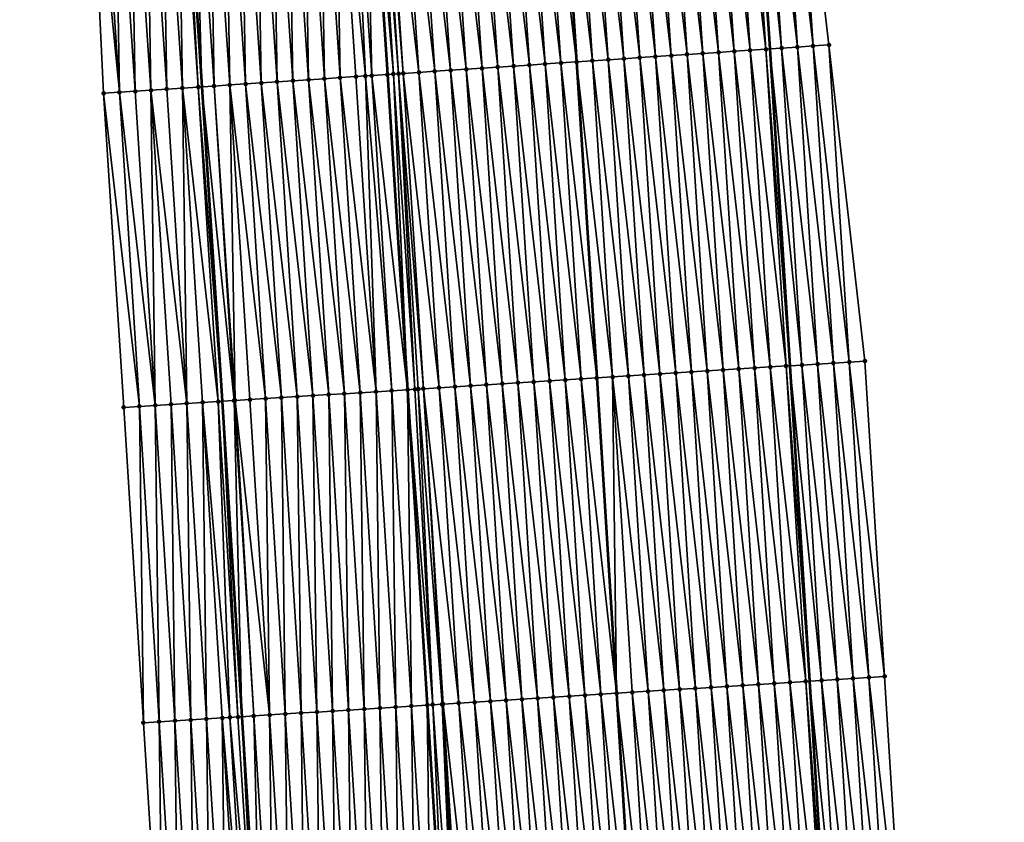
# Model space of a CAD drawing. Header units: feet. Extents: x 2010743 to 2022806, y 818705 to 837694.
# Tile 455 of 531: x 2011372 to 2011434, y 834804 to 834855. Entities that reach past the tile are written whole.
import ezdxf

# ---------------------------------------------------------------- set-up
doc = ezdxf.new("R2010")
doc.units = ezdxf.units.FT
doc.header["$MEASUREMENT"] = 0
for name, color, linetype, lineweight in [('EP_Travel Lane', 172, 'Continuous', 53), ('Road Shots', 141, 'Continuous', 100), ('STRIPING', 60, 'Continuous', 53)]:
    doc.layers.add(name, color=color, linetype=linetype, lineweight=lineweight)
doc.layers.add('I-77-MM17-21_NB-Surface-Border', color=7, linetype='Continuous')
doc.layers.add('I-77-MM17-21_NB-Surface-TIN', color=7, linetype='Continuous')

msp = doc.modelspace()

# ---------------------------------------------------------------- linework, layer by layer
at = {"layer": 'EP_Travel Lane'}
for points in [[(2011413.972, 834933.254, 310.525), (2011415.376, 834913.306, 310.196), (2011416.733, 834893.274, 309.84), (2011418.055, 834873.321, 309.459), (2011419.377, 834853.368, 309.1), (2011420.656, 834833.319, 308.758), (2011421.901, 834813.361, 308.376), (2011423.146, 834793.403, 308.033), (2011424.37, 834773.403, 307.657), (2011425.579, 834753.443, 307.312), (2011426.787, 834733.482, 306.968), (2011427.973, 834713.477, 306.613), (2011429.143, 834693.515, 306.255), (2011430.313, 834673.552, 305.89), (2011431.473, 834653.565, 305.565)], [(2011378.111, 834930.729, 310.823), (2011379.473, 834910.778, 310.478), (2011380.806, 834890.876, 310.144), (2011382.128, 834870.923, 309.784), (2011383.45, 834850.97, 309.402), (2011384.718, 834831.071, 309.036), (2011385.963, 834811.113, 308.699), (2011387.208, 834791.155, 308.328), (2011388.428, 834771.221, 307.975), (2011389.637, 834751.261, 307.616), (2011390.845, 834731.301, 307.257), (2011392.027, 834711.365, 306.903), (2011393.197, 834691.403, 306.541), (2011394.367, 834671.44, 306.18), (2011395.525, 834651.492, 305.828)]]:
    msp.add_polyline3d(points, dxfattribs=at)
at = {"layer": 'I-77-MM17-21_NB-Surface-Border', "color": 3, "linetype": 'Continuous', "lineweight": -3}
for points in [[(2011389.655, 834651.157, 305.649), (2011388.539, 834671.102, 306.005), (2011387.05, 834691.046, 306.347), (2011385.484, 834710.985, 306.705), (2011384.623, 834730.927, 307.073), (2011383.415, 834750.888, 307.417), (2011382.206, 834770.848, 307.764), (2011380.987, 834790.771, 308.127), (2011379.742, 834810.728, 308.507), (2011378.496, 834830.687, 308.847), (2011377.228, 834850.559, 309.211), (2011376.261, 834870.535, 309.597), (2011375.478, 834890.524, 309.974), (2011373.638, 834910.372, 310.299), (2011371.915, 834930.297, 310.642)], [(2011417.113, 834913.429, 310.133), (2011418.473, 834893.391, 309.778), (2011420.799, 834873.506, 309.356), (2011423.126, 834853.62, 308.964), (2011425.405, 834833.618, 308.573), (2011426.65, 834813.661, 308.196), (2011427.895, 834793.703, 307.843), (2011429.12, 834773.694, 307.478), (2011430.328, 834753.734, 307.123), (2011430.539, 834733.712, 306.821), (2011431.725, 834713.7, 306.461), (2011431.897, 834693.678, 306.145), (2011431.07, 834673.597, 305.862), (2011434.225, 834653.725, 305.453)]]:
    msp.add_polyline3d(points, dxfattribs=at)
at = {"layer": 'I-77-MM17-21_NB-Surface-TIN', "color": 128, "linetype": 'Continuous', "lineweight": -3}
for points in [[(2011414.146, 834853.017, 309.234), (2011412.817, 834872.97, 309.582), (2011411.819, 834872.903, 309.596)], [(2011415.144, 834853.084, 309.219), (2011413.815, 834873.037, 309.568), (2011412.817, 834872.97, 309.582)], [(2011414.146, 834853.017, 309.234), (2011415.144, 834853.084, 309.219), (2011412.817, 834872.97, 309.582)], [(2011416.141, 834853.151, 309.2), (2011414.813, 834873.104, 309.547), (2011413.815, 834873.037, 309.568)], [(2011415.144, 834853.084, 309.219), (2011416.141, 834853.151, 309.2), (2011413.815, 834873.037, 309.568)], [(2011417.139, 834853.218, 309.177), (2011415.81, 834873.17, 309.525), (2011414.813, 834873.104, 309.547)], [(2011416.141, 834853.151, 309.2), (2011417.139, 834853.218, 309.177), (2011414.813, 834873.104, 309.547)], [(2011418.137, 834853.285, 309.149), (2011416.808, 834873.237, 309.498), (2011415.81, 834873.17, 309.525)], [(2011417.139, 834853.218, 309.177), (2011418.137, 834853.285, 309.149), (2011415.81, 834873.17, 309.525)], [(2011419.135, 834853.352, 309.104), (2011417.806, 834873.304, 309.467), (2011416.808, 834873.237, 309.498)], [(2011418.137, 834853.285, 309.149), (2011419.135, 834853.352, 309.104), (2011416.808, 834873.237, 309.498)], [(2011417.806, 834873.304, 309.467), (2011419.377, 834853.368, 309.1), (2011418.055, 834873.321, 309.459)], [(2011419.135, 834853.352, 309.104), (2011419.377, 834853.368, 309.1), (2011417.806, 834873.304, 309.467)], [(2011420.132, 834853.418, 309.088), (2011418.804, 834873.371, 309.436), (2011418.055, 834873.321, 309.459)], [(2011420.132, 834853.418, 309.088), (2011418.055, 834873.321, 309.459), (2011419.377, 834853.368, 309.1)], [(2011421.13, 834853.485, 309.057), (2011419.801, 834873.438, 309.398), (2011418.804, 834873.371, 309.436)], [(2011420.132, 834853.418, 309.088), (2011421.13, 834853.485, 309.057), (2011418.804, 834873.371, 309.436)], [(2011422.128, 834853.553, 309.008), (2011420.799, 834873.506, 309.356), (2011419.801, 834873.438, 309.398)], [(2011421.13, 834853.485, 309.057), (2011422.128, 834853.553, 309.008), (2011419.801, 834873.438, 309.398)], [(2011422.128, 834853.553, 309.008), (2011423.126, 834853.62, 308.964), (2011420.799, 834873.506, 309.356)], [(2011405.166, 834852.417, 309.369), (2011403.837, 834872.369, 309.738), (2011402.839, 834872.303, 309.75)], [(2011406.164, 834852.483, 309.357), (2011404.835, 834872.436, 309.726), (2011403.837, 834872.369, 309.738)], [(2011405.166, 834852.417, 309.369), (2011406.164, 834852.483, 309.357), (2011403.837, 834872.369, 309.738)], [(2011404.835, 834872.436, 309.726), (2011407.159, 834852.55, 309.339), (2011405.833, 834872.503, 309.706)], [(2011406.164, 834852.483, 309.357), (2011407.159, 834852.55, 309.339), (2011404.835, 834872.436, 309.726)], [(2011405.833, 834872.503, 309.706), (2011407.159, 834852.55, 309.339), (2011405.837, 834872.503, 309.706)], [(2011408.159, 834852.617, 309.334), (2011406.831, 834872.569, 309.692), (2011405.837, 834872.503, 309.706)], [(2011407.161, 834852.55, 309.339), (2011408.159, 834852.617, 309.334), (2011405.837, 834872.503, 309.706)], [(2011407.161, 834852.55, 309.339), (2011405.837, 834872.503, 309.706), (2011407.159, 834852.55, 309.339)], [(2011409.157, 834852.684, 309.317), (2011407.828, 834872.636, 309.671), (2011406.831, 834872.569, 309.692)], [(2011408.159, 834852.617, 309.334), (2011409.157, 834852.684, 309.317), (2011406.831, 834872.569, 309.692)], [(2011410.155, 834852.75, 309.298), (2011408.826, 834872.703, 309.649), (2011407.828, 834872.636, 309.671)], [(2011409.157, 834852.684, 309.317), (2011410.155, 834852.75, 309.298), (2011407.828, 834872.636, 309.671)], [(2011411.153, 834852.817, 309.278), (2011409.824, 834872.77, 309.629), (2011408.826, 834872.703, 309.649)], [(2011410.155, 834852.75, 309.298), (2011411.153, 834852.817, 309.278), (2011408.826, 834872.703, 309.649)], [(2011412.15, 834852.884, 309.261), (2011410.822, 834872.837, 309.61), (2011409.824, 834872.77, 309.629)], [(2011411.153, 834852.817, 309.278), (2011412.15, 834852.884, 309.261), (2011409.824, 834872.77, 309.629)], [(2011413.148, 834852.951, 309.246), (2011411.819, 834872.903, 309.596), (2011410.822, 834872.837, 309.61)], [(2011412.15, 834852.884, 309.261), (2011413.148, 834852.951, 309.246), (2011410.822, 834872.837, 309.61)], [(2011413.148, 834852.951, 309.246), (2011414.146, 834853.017, 309.234), (2011411.819, 834872.903, 309.596)], [(2011393.727, 834871.693, 309.903), (2011395.188, 834851.749, 309.535), (2011393.86, 834871.702, 309.904)], [(2011395.57, 834851.775, 309.536), (2011394.357, 834871.735, 309.907), (2011393.86, 834871.702, 309.904)], [(2011395.57, 834851.775, 309.536), (2011393.86, 834871.702, 309.904), (2011395.188, 834851.749, 309.535)], [(2011395.889, 834851.796, 309.535), (2011394.612, 834871.752, 309.906), (2011394.357, 834871.735, 309.907)], [(2011395.57, 834851.775, 309.536), (2011395.889, 834851.796, 309.535), (2011394.357, 834871.735, 309.907)], [(2011396.186, 834851.816, 309.532), (2011394.857, 834871.768, 309.904), (2011394.612, 834871.752, 309.906)], [(2011395.889, 834851.796, 309.535), (2011396.186, 834851.816, 309.532), (2011394.612, 834871.752, 309.906)], [(2011397.184, 834851.883, 309.513), (2011395.855, 834871.835, 309.886), (2011394.857, 834871.768, 309.904)], [(2011396.186, 834851.816, 309.532), (2011397.184, 834851.883, 309.513), (2011394.857, 834871.768, 309.904)], [(2011398.182, 834851.95, 309.493), (2011396.853, 834871.902, 309.865), (2011395.855, 834871.835, 309.886)], [(2011397.184, 834851.883, 309.513), (2011398.182, 834851.95, 309.493), (2011395.855, 834871.835, 309.886)], [(2011399.179, 834852.016, 309.475), (2011397.851, 834871.969, 309.846), (2011396.853, 834871.902, 309.865)], [(2011398.182, 834851.95, 309.493), (2011399.179, 834852.016, 309.475), (2011396.853, 834871.902, 309.865)], [(2011400.177, 834852.083, 309.459), (2011398.848, 834872.035, 309.827), (2011397.851, 834871.969, 309.846)], [(2011399.179, 834852.016, 309.475), (2011400.177, 834852.083, 309.459), (2011397.851, 834871.969, 309.846)], [(2011401.175, 834852.15, 309.441), (2011399.846, 834872.102, 309.807), (2011398.848, 834872.035, 309.827)], [(2011400.177, 834852.083, 309.459), (2011401.175, 834852.15, 309.441), (2011398.848, 834872.035, 309.827)], [(2011402.173, 834852.217, 309.422), (2011400.844, 834872.169, 309.787), (2011399.846, 834872.102, 309.807)], [(2011401.175, 834852.15, 309.441), (2011402.173, 834852.217, 309.422), (2011399.846, 834872.102, 309.807)], [(2011403.17, 834852.283, 309.401), (2011401.842, 834872.236, 309.767), (2011400.844, 834872.169, 309.787)], [(2011402.173, 834852.217, 309.422), (2011403.17, 834852.283, 309.401), (2011400.844, 834872.169, 309.787)], [(2011404.168, 834852.35, 309.383), (2011402.839, 834872.303, 309.75), (2011401.842, 834872.236, 309.767)], [(2011403.17, 834852.283, 309.401), (2011404.168, 834852.35, 309.383), (2011401.842, 834872.236, 309.767)], [(2011404.168, 834852.35, 309.383), (2011405.166, 834852.417, 309.369), (2011402.839, 834872.303, 309.75)], [(2011385.21, 834851.087, 309.43), (2011384.879, 834871.106, 309.805), (2011383.881, 834871.039, 309.797)], [(2011386.208, 834851.153, 309.441), (2011385.877, 834871.172, 309.814), (2011384.879, 834871.106, 309.805)], [(2011385.21, 834851.087, 309.43), (2011386.208, 834851.153, 309.441), (2011384.879, 834871.106, 309.805)], [(2011387.206, 834851.219, 309.449), (2011386.875, 834871.238, 309.821), (2011385.877, 834871.172, 309.814)], [(2011386.208, 834851.153, 309.441), (2011387.206, 834851.219, 309.449), (2011385.877, 834871.172, 309.814)], [(2011388.204, 834851.286, 309.456), (2011387.873, 834871.305, 309.828), (2011386.875, 834871.238, 309.821)], [(2011387.206, 834851.219, 309.449), (2011388.204, 834851.286, 309.456), (2011386.875, 834871.238, 309.821)], [(2011389.201, 834851.352, 309.468), (2011388.87, 834871.371, 309.836), (2011387.873, 834871.305, 309.828)], [(2011388.204, 834851.286, 309.456), (2011389.201, 834851.352, 309.468), (2011387.873, 834871.305, 309.828)], [(2011390.199, 834851.418, 309.48), (2011389.868, 834871.437, 309.845), (2011388.87, 834871.371, 309.836)], [(2011389.201, 834851.352, 309.468), (2011390.199, 834851.418, 309.48), (2011388.87, 834871.371, 309.836)], [(2011391.197, 834851.484, 309.488), (2011390.866, 834871.503, 309.859), (2011389.868, 834871.437, 309.845)], [(2011390.199, 834851.418, 309.48), (2011391.197, 834851.484, 309.488), (2011389.868, 834871.437, 309.845)], [(2011392.195, 834851.551, 309.499), (2011391.864, 834871.569, 309.874), (2011390.866, 834871.503, 309.859)], [(2011391.197, 834851.484, 309.488), (2011392.195, 834851.551, 309.499), (2011390.866, 834871.503, 309.859)], [(2011393.791, 834851.657, 309.523), (2011392.862, 834871.636, 309.889), (2011391.864, 834871.569, 309.874)], [(2011392.195, 834851.551, 309.499), (2011393.193, 834851.617, 309.513), (2011391.864, 834871.569, 309.874)], [(2011393.193, 834851.617, 309.513), (2011393.791, 834851.657, 309.523), (2011391.864, 834871.569, 309.874)], [(2011394.19, 834851.683, 309.53), (2011393.727, 834871.693, 309.903), (2011392.862, 834871.636, 309.889)], [(2011393.791, 834851.657, 309.523), (2011394.19, 834851.683, 309.53), (2011392.862, 834871.636, 309.889)], [(2011394.19, 834851.683, 309.53), (2011395.188, 834851.749, 309.535), (2011393.727, 834871.693, 309.903)], [(2011378.225, 834850.625, 309.248), (2011376.897, 834870.577, 309.62), (2011376.261, 834870.535, 309.597)], [(2011377.228, 834850.559, 309.211), (2011378.225, 834850.625, 309.248), (2011376.261, 834870.535, 309.597)], [(2011378.225, 834850.625, 309.248), (2011377.895, 834870.643, 309.655), (2011376.897, 834870.577, 309.62)], [(2011379.223, 834850.691, 309.28), (2011378.892, 834870.709, 309.691), (2011377.895, 834870.643, 309.655)], [(2011378.225, 834850.625, 309.248), (2011379.223, 834850.691, 309.28), (2011377.895, 834870.643, 309.655)], [(2011380.221, 834850.757, 309.319), (2011379.89, 834870.775, 309.727), (2011378.892, 834870.709, 309.691)], [(2011379.223, 834850.691, 309.28), (2011380.221, 834850.757, 309.319), (2011378.892, 834870.709, 309.691)], [(2011381.219, 834850.823, 309.347), (2011380.888, 834870.84, 309.769), (2011379.89, 834870.775, 309.727)], [(2011380.221, 834850.757, 309.319), (2011381.219, 834850.823, 309.347), (2011379.89, 834870.775, 309.727)], [(2011382.217, 834850.888, 309.384), (2011381.886, 834870.907, 309.783), (2011380.888, 834870.84, 309.769)], [(2011381.219, 834850.823, 309.347), (2011382.217, 834850.888, 309.384), (2011380.888, 834870.84, 309.769)], [(2011383.215, 834850.955, 309.397), (2011382.128, 834870.923, 309.784), (2011381.886, 834870.907, 309.783)], [(2011382.217, 834850.888, 309.384), (2011383.215, 834850.955, 309.397), (2011381.886, 834870.907, 309.783)], [(2011382.884, 834870.973, 309.788), (2011382.128, 834870.923, 309.784), (2011383.45, 834850.97, 309.402)], [(2011383.215, 834850.955, 309.397), (2011383.45, 834850.97, 309.402), (2011382.128, 834870.923, 309.784)], [(2011384.212, 834851.021, 309.417), (2011383.881, 834871.039, 309.797), (2011382.884, 834870.973, 309.788)], [(2011384.212, 834851.021, 309.417), (2011382.884, 834870.973, 309.788), (2011383.45, 834850.97, 309.402)], [(2011384.212, 834851.021, 309.417), (2011385.21, 834851.087, 309.43), (2011383.881, 834871.039, 309.797)], [(2011415.425, 834832.99, 308.877), (2011414.146, 834853.017, 309.234), (2011413.148, 834852.951, 309.246)], [(2011416.423, 834833.053, 308.864), (2011415.144, 834853.084, 309.219), (2011414.146, 834853.017, 309.234)], [(2011415.425, 834832.99, 308.877), (2011416.423, 834833.053, 308.864), (2011414.146, 834853.017, 309.234)], [(2011417.421, 834833.115, 308.846), (2011416.141, 834853.151, 309.2), (2011415.144, 834853.084, 309.219)], [(2011416.423, 834833.053, 308.864), (2011417.421, 834833.115, 308.846), (2011415.144, 834853.084, 309.219)], [(2011418.419, 834833.178, 308.826), (2011417.139, 834853.218, 309.177), (2011416.141, 834853.151, 309.2)], [(2011417.421, 834833.115, 308.846), (2011418.419, 834833.178, 308.826), (2011416.141, 834853.151, 309.2)], [(2011419.417, 834833.241, 308.805), (2011418.137, 834853.285, 309.149), (2011417.139, 834853.218, 309.177)], [(2011418.419, 834833.178, 308.826), (2011419.417, 834833.241, 308.805), (2011417.139, 834853.218, 309.177)], [(2011420.415, 834833.304, 308.767), (2011419.135, 834853.352, 309.104), (2011418.137, 834853.285, 309.149)], [(2011419.417, 834833.241, 308.805), (2011420.415, 834833.304, 308.767), (2011418.137, 834853.285, 309.149)], [(2011419.135, 834853.352, 309.104), (2011420.656, 834833.319, 308.758), (2011419.377, 834853.368, 309.1)], [(2011420.415, 834833.304, 308.767), (2011420.656, 834833.319, 308.758), (2011419.135, 834853.352, 309.104)], [(2011421.413, 834833.366, 308.731), (2011420.132, 834853.418, 309.088), (2011419.377, 834853.368, 309.1)], [(2011421.413, 834833.366, 308.731), (2011419.377, 834853.368, 309.1), (2011420.656, 834833.319, 308.758)], [(2011422.411, 834833.429, 308.694), (2011421.13, 834853.485, 309.057), (2011420.132, 834853.418, 309.088)], [(2011421.413, 834833.366, 308.731), (2011422.411, 834833.429, 308.694), (2011420.132, 834853.418, 309.088)], [(2011423.409, 834833.492, 308.651), (2011422.128, 834853.553, 309.008), (2011421.13, 834853.485, 309.057)], [(2011422.411, 834833.429, 308.694), (2011423.409, 834833.492, 308.651), (2011421.13, 834853.485, 309.057)], [(2011424.407, 834833.555, 308.611), (2011423.126, 834853.62, 308.964), (2011422.128, 834853.553, 309.008)], [(2011423.409, 834833.492, 308.651), (2011424.407, 834833.555, 308.611), (2011422.128, 834853.553, 309.008)], [(2011424.407, 834833.555, 308.611), (2011425.405, 834833.618, 308.573), (2011423.126, 834853.62, 308.964)], [(2011406.442, 834832.427, 309.016), (2011405.166, 834852.417, 309.369), (2011404.168, 834852.35, 309.383)], [(2011407.44, 834832.49, 309.006), (2011406.164, 834852.483, 309.357), (2011405.166, 834852.417, 309.369)], [(2011406.442, 834832.427, 309.016), (2011407.44, 834832.49, 309.006), (2011405.166, 834852.417, 309.369)], [(2011406.164, 834852.483, 309.357), (2011408.434, 834832.552, 308.978), (2011407.159, 834852.55, 309.339)], [(2011407.44, 834832.49, 309.006), (2011408.434, 834832.552, 308.978), (2011406.164, 834852.483, 309.357)], [(2011408.438, 834832.553, 308.978), (2011407.159, 834852.55, 309.339), (2011408.434, 834832.552, 308.978)], [(2011408.438, 834832.553, 308.978), (2011407.161, 834852.55, 309.339), (2011407.159, 834852.55, 309.339)], [(2011409.436, 834832.615, 308.985), (2011408.159, 834852.617, 309.334), (2011407.161, 834852.55, 309.339)], [(2011408.438, 834832.553, 308.978), (2011409.436, 834832.615, 308.985), (2011407.161, 834852.55, 309.339)], [(2011410.434, 834832.677, 308.961), (2011409.157, 834852.684, 309.317), (2011408.159, 834852.617, 309.334)], [(2011409.436, 834832.615, 308.985), (2011410.434, 834832.677, 308.961), (2011408.159, 834852.617, 309.334)], [(2011411.432, 834832.74, 308.94), (2011410.155, 834852.75, 309.298), (2011409.157, 834852.684, 309.317)], [(2011410.434, 834832.677, 308.961), (2011411.432, 834832.74, 308.94), (2011409.157, 834852.684, 309.317)], [(2011412.43, 834832.803, 308.919), (2011411.153, 834852.817, 309.278), (2011410.155, 834852.75, 309.298)], [(2011411.432, 834832.74, 308.94), (2011412.43, 834832.803, 308.919), (2011410.155, 834852.75, 309.298)], [(2011413.428, 834832.865, 308.904), (2011412.15, 834852.884, 309.261), (2011411.153, 834852.817, 309.278)], [(2011412.43, 834832.803, 308.919), (2011413.428, 834832.865, 308.904), (2011411.153, 834852.817, 309.278)], [(2011414.427, 834832.928, 308.89), (2011413.148, 834852.951, 309.246), (2011412.15, 834852.884, 309.261)], [(2011413.428, 834832.865, 308.904), (2011414.427, 834832.928, 308.89), (2011412.15, 834852.884, 309.261)], [(2011414.427, 834832.928, 308.89), (2011415.425, 834832.99, 308.877), (2011413.148, 834852.951, 309.246)], [(2011395.57, 834851.775, 309.536), (2011395.188, 834851.749, 309.535), (2011396.462, 834831.802, 309.179)], [(2011396.923, 834831.83, 309.181), (2011395.889, 834851.796, 309.535), (2011395.57, 834851.775, 309.536)], [(2011396.923, 834831.83, 309.181), (2011395.57, 834851.775, 309.536), (2011396.462, 834831.802, 309.179)], [(2011397.46, 834831.864, 309.178), (2011396.186, 834851.816, 309.532), (2011395.889, 834851.796, 309.535)], [(2011396.923, 834831.83, 309.181), (2011397.134, 834831.844, 309.18), (2011395.889, 834851.796, 309.535)], [(2011397.134, 834831.844, 309.18), (2011397.46, 834831.864, 309.178), (2011395.889, 834851.796, 309.535)], [(2011398.458, 834831.927, 309.16), (2011397.184, 834851.883, 309.513), (2011396.186, 834851.816, 309.532)], [(2011397.46, 834831.864, 309.178), (2011398.458, 834831.927, 309.16), (2011396.186, 834851.816, 309.532)], [(2011399.456, 834831.989, 309.139), (2011398.182, 834851.95, 309.493), (2011397.184, 834851.883, 309.513)], [(2011398.458, 834831.927, 309.16), (2011399.456, 834831.989, 309.139), (2011397.184, 834851.883, 309.513)], [(2011400.454, 834832.052, 309.119), (2011399.179, 834852.016, 309.475), (2011398.182, 834851.95, 309.493)], [(2011399.456, 834831.989, 309.139), (2011400.454, 834832.052, 309.119), (2011398.182, 834851.95, 309.493)], [(2011401.452, 834832.114, 309.1), (2011400.177, 834852.083, 309.459), (2011399.179, 834852.016, 309.475)], [(2011400.454, 834832.052, 309.119), (2011401.452, 834832.114, 309.1), (2011399.179, 834852.016, 309.475)], [(2011402.45, 834832.177, 309.084), (2011401.175, 834852.15, 309.441), (2011400.177, 834852.083, 309.459)], [(2011401.452, 834832.114, 309.1), (2011402.45, 834832.177, 309.084), (2011400.177, 834852.083, 309.459)], [(2011403.448, 834832.24, 309.065), (2011402.173, 834852.217, 309.422), (2011401.175, 834852.15, 309.441)], [(2011402.45, 834832.177, 309.084), (2011403.448, 834832.24, 309.065), (2011401.175, 834852.15, 309.441)], [(2011404.446, 834832.302, 309.045), (2011403.17, 834852.283, 309.401), (2011402.173, 834852.217, 309.422)], [(2011403.448, 834832.24, 309.065), (2011404.446, 834832.302, 309.045), (2011402.173, 834852.217, 309.422)], [(2011405.444, 834832.365, 309.029), (2011404.168, 834852.35, 309.383), (2011403.17, 834852.283, 309.401)], [(2011404.446, 834832.302, 309.045), (2011405.444, 834832.365, 309.029), (2011403.17, 834852.283, 309.401)], [(2011405.444, 834832.365, 309.029), (2011406.442, 834832.427, 309.016), (2011404.168, 834852.35, 309.383)], [(2011387.479, 834831.243, 309.084), (2011386.208, 834851.153, 309.441), (2011385.21, 834851.087, 309.43)], [(2011388.477, 834831.305, 309.093), (2011387.206, 834851.219, 309.449), (2011386.208, 834851.153, 309.441)], [(2011387.479, 834831.243, 309.084), (2011388.477, 834831.305, 309.093), (2011386.208, 834851.153, 309.441)], [(2011389.475, 834831.367, 309.101), (2011388.204, 834851.286, 309.456), (2011387.206, 834851.219, 309.449)], [(2011388.477, 834831.305, 309.093), (2011389.475, 834831.367, 309.101), (2011387.206, 834851.219, 309.449)], [(2011390.473, 834831.429, 309.109), (2011389.201, 834851.352, 309.468), (2011388.204, 834851.286, 309.456)], [(2011389.475, 834831.367, 309.101), (2011390.473, 834831.429, 309.109), (2011388.204, 834851.286, 309.456)], [(2011391.471, 834831.491, 309.118), (2011390.199, 834851.418, 309.48), (2011389.201, 834851.352, 309.468)], [(2011390.473, 834831.429, 309.109), (2011391.471, 834831.491, 309.118), (2011389.201, 834851.352, 309.468)], [(2011392.47, 834831.553, 309.128), (2011391.197, 834851.484, 309.488), (2011390.199, 834851.418, 309.48)], [(2011391.471, 834831.491, 309.118), (2011392.47, 834831.553, 309.128), (2011390.199, 834851.418, 309.48)], [(2011393.468, 834831.615, 309.14), (2011392.195, 834851.551, 309.499), (2011391.197, 834851.484, 309.488)], [(2011392.47, 834831.553, 309.128), (2011393.468, 834831.615, 309.14), (2011391.197, 834851.484, 309.488)], [(2011394.466, 834831.678, 309.154), (2011393.193, 834851.617, 309.513), (2011392.195, 834851.551, 309.499)], [(2011393.468, 834831.615, 309.14), (2011394.466, 834831.678, 309.154), (2011392.195, 834851.551, 309.499)], [(2011394.466, 834831.678, 309.154), (2011393.791, 834851.657, 309.523), (2011393.193, 834851.617, 309.513)], [(2011395.464, 834831.739, 309.171), (2011394.19, 834851.683, 309.53), (2011393.791, 834851.657, 309.523)], [(2011394.466, 834831.678, 309.154), (2011395.464, 834831.739, 309.171), (2011393.791, 834851.657, 309.523)], [(2011394.19, 834851.683, 309.53), (2011396.462, 834831.802, 309.179), (2011395.188, 834851.749, 309.535)], [(2011395.464, 834831.739, 309.171), (2011396.462, 834831.802, 309.179), (2011394.19, 834851.683, 309.53)], [(2011379.494, 834830.748, 308.883), (2011378.225, 834850.625, 309.248), (2011377.228, 834850.559, 309.211)], [(2011378.496, 834830.687, 308.847), (2011379.494, 834830.748, 308.883), (2011377.228, 834850.559, 309.211)], [(2011380.493, 834830.81, 308.916), (2011379.223, 834850.691, 309.28), (2011378.225, 834850.625, 309.248)], [(2011379.494, 834830.748, 308.883), (2011380.493, 834830.81, 308.916), (2011378.225, 834850.625, 309.248)], [(2011380.493, 834830.81, 308.916), (2011380.221, 834850.757, 309.319), (2011379.223, 834850.691, 309.28)], [(2011382.489, 834830.933, 308.972), (2011381.219, 834850.823, 309.347), (2011380.221, 834850.757, 309.319)], [(2011380.493, 834830.81, 308.916), (2011381.491, 834830.871, 308.954), (2011380.221, 834850.757, 309.319)], [(2011381.491, 834830.871, 308.954), (2011382.489, 834830.933, 308.972), (2011380.221, 834850.757, 309.319)], [(2011382.489, 834830.933, 308.972), (2011382.217, 834850.888, 309.384), (2011381.219, 834850.823, 309.347)], [(2011384.485, 834831.057, 309.031), (2011383.215, 834850.955, 309.397), (2011382.217, 834850.888, 309.384)], [(2011382.489, 834830.933, 308.972), (2011383.487, 834830.995, 309.011), (2011382.217, 834850.888, 309.384)], [(2011383.487, 834830.995, 309.011), (2011384.485, 834831.057, 309.031), (2011382.217, 834850.888, 309.384)], [(2011383.215, 834850.955, 309.397), (2011384.718, 834831.071, 309.036), (2011383.45, 834850.97, 309.402)], [(2011384.485, 834831.057, 309.031), (2011384.718, 834831.071, 309.036), (2011383.215, 834850.955, 309.397)], [(2011385.483, 834831.119, 309.049), (2011384.212, 834851.021, 309.417), (2011383.45, 834850.97, 309.402)], [(2011385.483, 834831.119, 309.049), (2011383.45, 834850.97, 309.402), (2011384.718, 834831.071, 309.036)], [(2011385.545, 834831.123, 309.051), (2011385.21, 834851.087, 309.43), (2011384.212, 834851.021, 309.417)], [(2011385.483, 834831.119, 309.049), (2011385.545, 834831.123, 309.051), (2011384.212, 834851.021, 309.417)], [(2011385.545, 834831.123, 309.051), (2011386.481, 834831.181, 309.071), (2011385.21, 834851.087, 309.43)], [(2011386.481, 834831.181, 309.071), (2011387.479, 834831.243, 309.084), (2011385.21, 834851.087, 309.43)], [(2011418.666, 834813.158, 308.47), (2011417.421, 834833.115, 308.846), (2011416.423, 834833.053, 308.864)], [(2011419.664, 834813.22, 308.45), (2011418.419, 834833.178, 308.826), (2011417.421, 834833.115, 308.846)], [(2011418.666, 834813.158, 308.47), (2011419.664, 834813.22, 308.45), (2011417.421, 834833.115, 308.846)], [(2011420.662, 834813.283, 308.428), (2011419.417, 834833.241, 308.805), (2011418.419, 834833.178, 308.826)], [(2011419.664, 834813.22, 308.45), (2011420.662, 834813.283, 308.428), (2011418.419, 834833.178, 308.826)], [(2011421.66, 834813.346, 308.384), (2011420.415, 834833.304, 308.767), (2011419.417, 834833.241, 308.805)], [(2011420.662, 834813.283, 308.428), (2011421.66, 834813.346, 308.384), (2011419.417, 834833.241, 308.805)], [(2011420.415, 834833.304, 308.767), (2011421.901, 834813.361, 308.376), (2011420.656, 834833.319, 308.758)], [(2011421.66, 834813.346, 308.384), (2011421.901, 834813.361, 308.376), (2011420.415, 834833.304, 308.767)], [(2011422.658, 834813.409, 308.352), (2011421.413, 834833.366, 308.731), (2011420.656, 834833.319, 308.758)], [(2011422.658, 834813.409, 308.352), (2011420.656, 834833.319, 308.758), (2011421.901, 834813.361, 308.376)], [(2011423.656, 834813.472, 308.318), (2011422.411, 834833.429, 308.694), (2011421.413, 834833.366, 308.731)], [(2011422.658, 834813.409, 308.352), (2011423.656, 834813.472, 308.318), (2011421.413, 834833.366, 308.731)], [(2011424.654, 834813.535, 308.278), (2011423.409, 834833.492, 308.651), (2011422.411, 834833.429, 308.694)], [(2011423.656, 834813.472, 308.318), (2011424.654, 834813.535, 308.278), (2011422.411, 834833.429, 308.694)], [(2011425.652, 834813.598, 308.236), (2011424.407, 834833.555, 308.611), (2011423.409, 834833.492, 308.651)], [(2011424.654, 834813.535, 308.278), (2011425.652, 834813.598, 308.236), (2011423.409, 834833.492, 308.651)], [(2011426.65, 834813.661, 308.196), (2011425.405, 834833.618, 308.573), (2011424.407, 834833.555, 308.611)], [(2011425.652, 834813.598, 308.236), (2011426.65, 834813.661, 308.196), (2011424.407, 834833.555, 308.611)], [(2011408.686, 834812.532, 308.631), (2011407.44, 834832.49, 309.006), (2011406.442, 834832.427, 309.016)], [(2011407.44, 834832.49, 309.006), (2011409.679, 834812.594, 308.607), (2011408.434, 834832.552, 308.978)], [(2011408.686, 834812.532, 308.631), (2011409.679, 834812.594, 308.607), (2011407.44, 834832.49, 309.006)], [(2011409.684, 834812.595, 308.607), (2011408.438, 834832.553, 308.978), (2011408.434, 834832.552, 308.978)], [(2011409.684, 834812.595, 308.607), (2011408.434, 834832.552, 308.978), (2011409.679, 834812.594, 308.607)], [(2011409.684, 834812.595, 308.607), (2011409.436, 834832.615, 308.985), (2011408.438, 834832.553, 308.978)], [(2011411.68, 834812.72, 308.589), (2011410.434, 834832.677, 308.961), (2011409.436, 834832.615, 308.985)], [(2011409.684, 834812.595, 308.607), (2011410.682, 834812.657, 308.605), (2011409.436, 834832.615, 308.985)], [(2011410.682, 834812.657, 308.605), (2011411.68, 834812.72, 308.589), (2011409.436, 834832.615, 308.985)], [(2011412.678, 834812.782, 308.567), (2011411.432, 834832.74, 308.94), (2011410.434, 834832.677, 308.961)], [(2011411.68, 834812.72, 308.589), (2011412.678, 834812.782, 308.567), (2011410.434, 834832.677, 308.961)], [(2011413.676, 834812.845, 308.547), (2011412.43, 834832.803, 308.919), (2011411.432, 834832.74, 308.94)], [(2011412.678, 834812.782, 308.567), (2011413.676, 834812.845, 308.547), (2011411.432, 834832.74, 308.94)], [(2011414.674, 834812.907, 308.531), (2011413.428, 834832.865, 308.904), (2011412.43, 834832.803, 308.919)], [(2011413.676, 834812.845, 308.547), (2011414.674, 834812.907, 308.531), (2011412.43, 834832.803, 308.919)], [(2011415.672, 834812.97, 308.518), (2011414.427, 834832.928, 308.89), (2011413.428, 834832.865, 308.904)], [(2011414.674, 834812.907, 308.531), (2011415.672, 834812.97, 308.518), (2011413.428, 834832.865, 308.904)], [(2011416.67, 834813.033, 308.503), (2011415.425, 834832.99, 308.877), (2011414.427, 834832.928, 308.89)], [(2011415.672, 834812.97, 308.518), (2011416.67, 834813.033, 308.503), (2011414.427, 834832.928, 308.89)], [(2011417.668, 834813.095, 308.487), (2011416.423, 834833.053, 308.864), (2011415.425, 834832.99, 308.877)], [(2011416.67, 834813.033, 308.503), (2011417.668, 834813.095, 308.487), (2011415.425, 834832.99, 308.877)], [(2011417.668, 834813.095, 308.487), (2011418.666, 834813.158, 308.47), (2011416.423, 834833.053, 308.864)], [(2011398.056, 834811.866, 308.811), (2011396.923, 834831.83, 309.181), (2011396.462, 834831.802, 309.179)], [(2011398.056, 834811.866, 308.811), (2011397.134, 834831.844, 309.18), (2011396.923, 834831.83, 309.181)], [(2011398.643, 834811.902, 308.809), (2011397.46, 834831.864, 309.178), (2011397.134, 834831.844, 309.18)], [(2011398.056, 834811.866, 308.811), (2011398.643, 834811.902, 308.809), (2011397.134, 834831.844, 309.18)], [(2011399.703, 834811.969, 308.792), (2011398.458, 834831.927, 309.16), (2011397.46, 834831.864, 309.178)], [(2011398.643, 834811.902, 308.809), (2011398.705, 834811.906, 308.808), (2011397.46, 834831.864, 309.178)], [(2011398.705, 834811.906, 308.808), (2011399.703, 834811.969, 308.792), (2011397.46, 834831.864, 309.178)], [(2011400.701, 834812.031, 308.771), (2011399.456, 834831.989, 309.139), (2011398.458, 834831.927, 309.16)], [(2011399.703, 834811.969, 308.792), (2011400.701, 834812.031, 308.771), (2011398.458, 834831.927, 309.16)], [(2011401.699, 834812.094, 308.753), (2011400.454, 834832.052, 309.119), (2011399.456, 834831.989, 309.139)], [(2011400.701, 834812.031, 308.771), (2011401.699, 834812.094, 308.753), (2011399.456, 834831.989, 309.139)], [(2011402.697, 834812.157, 308.735), (2011401.452, 834832.114, 309.1), (2011400.454, 834832.052, 309.119)], [(2011401.699, 834812.094, 308.753), (2011402.697, 834812.157, 308.735), (2011400.454, 834832.052, 309.119)], [(2011403.695, 834812.219, 308.721), (2011402.45, 834832.177, 309.084), (2011401.452, 834832.114, 309.1)], [(2011402.697, 834812.157, 308.735), (2011403.695, 834812.219, 308.721), (2011401.452, 834832.114, 309.1)], [(2011404.693, 834812.282, 308.701), (2011403.448, 834832.24, 309.065), (2011402.45, 834832.177, 309.084)], [(2011403.695, 834812.219, 308.721), (2011404.693, 834812.282, 308.701), (2011402.45, 834832.177, 309.084)], [(2011405.691, 834812.344, 308.679), (2011404.446, 834832.302, 309.045), (2011403.448, 834832.24, 309.065)], [(2011404.693, 834812.282, 308.701), (2011405.691, 834812.344, 308.679), (2011403.448, 834832.24, 309.065)], [(2011406.689, 834812.407, 308.662), (2011405.444, 834832.365, 309.029), (2011404.446, 834832.302, 309.045)], [(2011405.691, 834812.344, 308.679), (2011406.689, 834812.407, 308.662), (2011404.446, 834832.302, 309.045)], [(2011407.688, 834812.469, 308.648), (2011406.442, 834832.427, 309.016), (2011405.444, 834832.365, 309.029)], [(2011406.689, 834812.407, 308.662), (2011407.688, 834812.469, 308.648), (2011405.444, 834832.365, 309.029)], [(2011407.688, 834812.469, 308.648), (2011408.686, 834812.532, 308.631), (2011406.442, 834832.427, 309.016)], [(2011387.726, 834811.223, 308.723), (2011387.479, 834831.243, 309.084), (2011386.481, 834831.181, 309.071)], [(2011388.724, 834811.285, 308.727), (2011388.477, 834831.305, 309.093), (2011387.479, 834831.243, 309.084)], [(2011387.726, 834811.223, 308.723), (2011388.724, 834811.285, 308.727), (2011387.479, 834831.243, 309.084)], [(2011389.723, 834811.347, 308.731), (2011389.475, 834831.367, 309.101), (2011388.477, 834831.305, 309.093)], [(2011388.724, 834811.285, 308.727), (2011389.723, 834811.347, 308.731), (2011388.477, 834831.305, 309.093)], [(2011390.721, 834811.409, 308.737), (2011390.473, 834831.429, 309.109), (2011389.475, 834831.367, 309.101)], [(2011389.723, 834811.347, 308.731), (2011390.721, 834811.409, 308.737), (2011389.475, 834831.367, 309.101)], [(2011391.719, 834811.471, 308.744), (2011391.471, 834831.491, 309.118), (2011390.473, 834831.429, 309.109)], [(2011390.721, 834811.409, 308.737), (2011391.719, 834811.471, 308.744), (2011390.473, 834831.429, 309.109)], [(2011392.717, 834811.533, 308.752), (2011392.47, 834831.553, 309.128), (2011391.471, 834831.491, 309.118)], [(2011391.719, 834811.471, 308.744), (2011392.717, 834811.533, 308.752), (2011391.471, 834831.491, 309.118)], [(2011393.715, 834811.596, 308.762), (2011393.468, 834831.615, 309.14), (2011392.47, 834831.553, 309.128)], [(2011392.717, 834811.533, 308.752), (2011393.715, 834811.596, 308.762), (2011392.47, 834831.553, 309.128)], [(2011394.713, 834811.658, 308.772), (2011394.466, 834831.678, 309.154), (2011393.468, 834831.615, 309.14)], [(2011393.715, 834811.596, 308.762), (2011394.713, 834811.658, 308.772), (2011393.468, 834831.615, 309.14)], [(2011395.711, 834811.72, 308.787), (2011395.464, 834831.739, 309.171), (2011394.466, 834831.678, 309.154)], [(2011394.713, 834811.658, 308.772), (2011395.711, 834811.72, 308.787), (2011394.466, 834831.678, 309.154)], [(2011396.709, 834811.782, 308.801), (2011396.462, 834831.802, 309.179), (2011395.464, 834831.739, 309.171)], [(2011395.711, 834811.72, 308.787), (2011396.709, 834811.782, 308.801), (2011395.464, 834831.739, 309.171)], [(2011398.056, 834811.866, 308.811), (2011396.462, 834831.802, 309.179), (2011397.707, 834811.844, 308.808)], [(2011396.709, 834811.782, 308.801), (2011397.707, 834811.844, 308.808), (2011396.462, 834831.802, 309.179)], [(2011378.496, 834830.687, 308.847), (2011379.742, 834810.728, 308.507), (2011379.494, 834830.748, 308.883)], [(2011380.74, 834810.79, 308.543), (2011380.493, 834830.81, 308.916), (2011379.494, 834830.748, 308.883)], [(2011380.74, 834810.79, 308.543), (2011379.494, 834830.748, 308.883), (2011379.742, 834810.728, 308.507)], [(2011381.738, 834810.852, 308.576), (2011381.491, 834830.871, 308.954), (2011380.493, 834830.81, 308.916)], [(2011380.74, 834810.79, 308.543), (2011381.738, 834810.852, 308.576), (2011380.493, 834830.81, 308.916)], [(2011382.736, 834810.913, 308.613), (2011382.489, 834830.933, 308.972), (2011381.491, 834830.871, 308.954)], [(2011381.738, 834810.852, 308.576), (2011382.736, 834810.913, 308.613), (2011381.491, 834830.871, 308.954)], [(2011383.734, 834810.975, 308.636), (2011383.487, 834830.995, 309.011), (2011382.489, 834830.933, 308.972)], [(2011382.736, 834810.913, 308.613), (2011383.734, 834810.975, 308.636), (2011382.489, 834830.933, 308.972)], [(2011385.223, 834811.067, 308.693), (2011384.485, 834831.057, 309.031), (2011383.487, 834830.995, 309.011)], [(2011383.734, 834810.975, 308.636), (2011384.732, 834811.037, 308.661), (2011383.487, 834830.995, 309.011)], [(2011384.732, 834811.037, 308.661), (2011385.223, 834811.067, 308.693), (2011383.487, 834830.995, 309.011)], [(2011385.73, 834811.099, 308.695), (2011384.718, 834831.071, 309.036), (2011384.485, 834831.057, 309.031)], [(2011385.223, 834811.067, 308.693), (2011385.73, 834811.099, 308.695), (2011384.485, 834831.057, 309.031)], [(2011385.483, 834831.119, 309.049), (2011384.718, 834831.071, 309.036), (2011385.963, 834811.113, 308.699)], [(2011385.73, 834811.099, 308.695), (2011385.963, 834811.113, 308.699), (2011384.718, 834831.071, 309.036)], [(2011386.728, 834811.161, 308.712), (2011385.545, 834831.123, 309.051), (2011385.483, 834831.119, 309.049)], [(2011386.728, 834811.161, 308.712), (2011385.483, 834831.119, 309.049), (2011385.963, 834811.113, 308.699)], [(2011387.726, 834811.223, 308.723), (2011386.481, 834831.181, 309.071), (2011385.545, 834831.123, 309.051)], [(2011386.728, 834811.161, 308.712), (2011387.726, 834811.223, 308.723), (2011385.545, 834831.123, 309.051)], [(2011419.911, 834793.2, 308.118), (2011418.666, 834813.158, 308.47), (2011417.668, 834813.095, 308.487)], [(2011420.909, 834793.262, 308.104), (2011419.664, 834813.22, 308.45), (2011418.666, 834813.158, 308.47)], [(2011419.911, 834793.2, 308.118), (2011420.909, 834793.262, 308.104), (2011418.666, 834813.158, 308.47)], [(2011421.907, 834793.325, 308.082), (2011420.662, 834813.283, 308.428), (2011419.664, 834813.22, 308.45)], [(2011420.909, 834793.262, 308.104), (2011421.907, 834793.325, 308.082), (2011419.664, 834813.22, 308.45)], [(2011422.905, 834793.388, 308.043), (2011421.66, 834813.346, 308.384), (2011420.662, 834813.283, 308.428)], [(2011421.907, 834793.325, 308.082), (2011422.905, 834793.388, 308.043), (2011420.662, 834813.283, 308.428)], [(2011421.66, 834813.346, 308.384), (2011423.146, 834793.403, 308.033), (2011421.901, 834813.361, 308.376)], [(2011422.905, 834793.388, 308.043), (2011423.146, 834793.403, 308.033), (2011421.66, 834813.346, 308.384)], [(2011423.903, 834793.451, 308.001), (2011422.658, 834813.409, 308.352), (2011421.901, 834813.361, 308.376)], [(2011423.903, 834793.451, 308.001), (2011421.901, 834813.361, 308.376), (2011423.146, 834793.403, 308.033)], [(2011424.901, 834793.514, 307.968), (2011423.656, 834813.472, 308.318), (2011422.658, 834813.409, 308.352)], [(2011423.903, 834793.451, 308.001), (2011424.901, 834793.514, 307.968), (2011422.658, 834813.409, 308.352)], [(2011425.899, 834793.577, 307.928), (2011424.654, 834813.535, 308.278), (2011423.656, 834813.472, 308.318)], [(2011424.901, 834793.514, 307.968), (2011425.899, 834793.577, 307.928), (2011423.656, 834813.472, 308.318)], [(2011426.897, 834793.64, 307.883), (2011425.652, 834813.598, 308.236), (2011424.654, 834813.535, 308.278)], [(2011425.899, 834793.577, 307.928), (2011426.897, 834793.64, 307.883), (2011424.654, 834813.535, 308.278)], [(2011427.895, 834793.703, 307.843), (2011426.65, 834813.661, 308.196), (2011425.652, 834813.598, 308.236)], [(2011426.897, 834793.64, 307.883), (2011427.895, 834793.703, 307.843), (2011425.652, 834813.598, 308.236)], [(2011409.931, 834792.574, 308.3), (2011408.686, 834812.532, 308.631), (2011407.688, 834812.469, 308.648)], [(2011408.686, 834812.532, 308.631), (2011410.925, 834792.636, 308.274), (2011409.679, 834812.594, 308.607)], [(2011409.931, 834792.574, 308.3), (2011410.925, 834792.636, 308.274), (2011408.686, 834812.532, 308.631)], [(2011410.929, 834792.636, 308.274), (2011409.684, 834812.595, 308.607), (2011409.679, 834812.594, 308.607)], [(2011410.929, 834792.636, 308.274), (2011409.679, 834812.594, 308.607), (2011410.925, 834792.636, 308.274)], [(2011411.927, 834792.699, 308.263), (2011410.682, 834812.657, 308.605), (2011409.684, 834812.595, 308.607)], [(2011410.929, 834792.636, 308.274), (2011411.927, 834792.699, 308.263), (2011409.684, 834812.595, 308.607)], [(2011412.925, 834792.762, 308.236), (2011411.68, 834812.72, 308.589), (2011410.682, 834812.657, 308.605)], [(2011411.927, 834792.699, 308.263), (2011412.925, 834792.762, 308.236), (2011410.682, 834812.657, 308.605)], [(2011413.923, 834792.824, 308.217), (2011412.678, 834812.782, 308.567), (2011411.68, 834812.72, 308.589)], [(2011412.925, 834792.762, 308.236), (2011413.923, 834792.824, 308.217), (2011411.68, 834812.72, 308.589)], [(2011414.921, 834792.887, 308.197), (2011413.676, 834812.845, 308.547), (2011412.678, 834812.782, 308.567)], [(2011413.923, 834792.824, 308.217), (2011414.921, 834792.887, 308.197), (2011412.678, 834812.782, 308.567)], [(2011415.919, 834792.949, 308.181), (2011414.674, 834812.907, 308.531), (2011413.676, 834812.845, 308.547)], [(2011414.921, 834792.887, 308.197), (2011415.919, 834792.949, 308.181), (2011413.676, 834812.845, 308.547)], [(2011416.917, 834793.012, 308.168), (2011415.672, 834812.97, 308.518), (2011414.674, 834812.907, 308.531)], [(2011415.919, 834792.949, 308.181), (2011416.917, 834793.012, 308.168), (2011414.674, 834812.907, 308.531)], [(2011417.915, 834793.074, 308.151), (2011416.67, 834813.033, 308.503), (2011415.672, 834812.97, 308.518)], [(2011416.917, 834793.012, 308.168), (2011417.915, 834793.074, 308.151), (2011415.672, 834812.97, 308.518)], [(2011418.913, 834793.137, 308.136), (2011417.668, 834813.095, 308.487), (2011416.67, 834813.033, 308.503)], [(2011417.915, 834793.074, 308.151), (2011418.913, 834793.137, 308.136), (2011416.67, 834813.033, 308.503)], [(2011418.913, 834793.137, 308.136), (2011419.911, 834793.2, 308.118), (2011417.668, 834813.095, 308.487)], [(2011399.5, 834791.92, 308.469), (2011398.643, 834811.902, 308.809), (2011398.056, 834811.866, 308.811)], [(2011399.95, 834791.948, 308.466), (2011398.705, 834811.906, 308.808), (2011398.643, 834811.902, 308.809)], [(2011399.5, 834791.92, 308.469), (2011399.72, 834791.933, 308.469), (2011398.643, 834811.902, 308.809)], [(2011399.72, 834791.933, 308.469), (2011399.95, 834791.948, 308.466), (2011398.643, 834811.902, 308.809)], [(2011400.949, 834792.01, 308.45), (2011399.703, 834811.969, 308.792), (2011398.705, 834811.906, 308.808)], [(2011399.95, 834791.948, 308.466), (2011400.949, 834792.01, 308.45), (2011398.705, 834811.906, 308.808)], [(2011401.947, 834792.073, 308.428), (2011400.701, 834812.031, 308.771), (2011399.703, 834811.969, 308.792)], [(2011400.949, 834792.01, 308.45), (2011401.947, 834792.073, 308.428), (2011399.703, 834811.969, 308.792)], [(2011402.945, 834792.136, 308.41), (2011401.699, 834812.094, 308.753), (2011400.701, 834812.031, 308.771)], [(2011401.947, 834792.073, 308.428), (2011402.945, 834792.136, 308.41), (2011400.701, 834812.031, 308.771)], [(2011403.943, 834792.198, 308.393), (2011402.697, 834812.157, 308.735), (2011401.699, 834812.094, 308.753)], [(2011402.945, 834792.136, 308.41), (2011403.943, 834792.198, 308.393), (2011401.699, 834812.094, 308.753)], [(2011404.941, 834792.261, 308.376), (2011403.695, 834812.219, 308.721), (2011402.697, 834812.157, 308.735)], [(2011403.943, 834792.198, 308.393), (2011404.941, 834792.261, 308.376), (2011402.697, 834812.157, 308.735)], [(2011405.939, 834792.324, 308.356), (2011404.693, 834812.282, 308.701), (2011403.695, 834812.219, 308.721)], [(2011404.941, 834792.261, 308.376), (2011405.939, 834792.324, 308.356), (2011403.695, 834812.219, 308.721)], [(2011406.937, 834792.386, 308.337), (2011405.691, 834812.344, 308.679), (2011404.693, 834812.282, 308.701)], [(2011405.939, 834792.324, 308.356), (2011406.937, 834792.386, 308.337), (2011404.693, 834812.282, 308.701)], [(2011407.935, 834792.449, 308.32), (2011406.689, 834812.407, 308.662), (2011405.691, 834812.344, 308.679)], [(2011406.937, 834792.386, 308.337), (2011407.935, 834792.449, 308.32), (2011405.691, 834812.344, 308.679)], [(2011408.933, 834792.511, 308.307), (2011407.688, 834812.469, 308.648), (2011406.689, 834812.407, 308.662)], [(2011407.935, 834792.449, 308.32), (2011408.933, 834792.511, 308.307), (2011406.689, 834812.407, 308.662)], [(2011408.933, 834792.511, 308.307), (2011409.931, 834792.574, 308.3), (2011407.688, 834812.469, 308.648)], [(2011388.972, 834791.265, 308.354), (2011388.724, 834811.285, 308.727), (2011387.726, 834811.223, 308.723)], [(2011389.97, 834791.327, 308.366), (2011389.723, 834811.347, 308.731), (2011388.724, 834811.285, 308.727)], [(2011388.972, 834791.265, 308.354), (2011389.97, 834791.327, 308.366), (2011388.724, 834811.285, 308.727)], [(2011390.968, 834791.389, 308.375), (2011390.721, 834811.409, 308.737), (2011389.723, 834811.347, 308.731)], [(2011389.97, 834791.327, 308.366), (2011390.968, 834791.389, 308.375), (2011389.723, 834811.347, 308.731)], [(2011391.966, 834791.451, 308.385), (2011391.719, 834811.471, 308.744), (2011390.721, 834811.409, 308.737)], [(2011390.968, 834791.389, 308.375), (2011391.966, 834791.451, 308.385), (2011390.721, 834811.409, 308.737)], [(2011392.964, 834791.513, 308.393), (2011392.717, 834811.533, 308.752), (2011391.719, 834811.471, 308.744)], [(2011391.966, 834791.451, 308.385), (2011392.964, 834791.513, 308.393), (2011391.719, 834811.471, 308.744)], [(2011393.962, 834791.575, 308.403), (2011393.715, 834811.596, 308.762), (2011392.717, 834811.533, 308.752)], [(2011392.964, 834791.513, 308.393), (2011393.962, 834791.575, 308.403), (2011392.717, 834811.533, 308.752)], [(2011394.96, 834791.637, 308.414), (2011394.713, 834811.658, 308.772), (2011393.715, 834811.596, 308.762)], [(2011393.962, 834791.575, 308.403), (2011394.96, 834791.637, 308.414), (2011393.715, 834811.596, 308.762)], [(2011395.958, 834791.7, 308.425), (2011395.711, 834811.72, 308.787), (2011394.713, 834811.658, 308.772)], [(2011394.96, 834791.637, 308.414), (2011395.958, 834791.7, 308.425), (2011394.713, 834811.658, 308.772)], [(2011396.956, 834791.762, 308.439), (2011396.709, 834811.782, 308.801), (2011395.711, 834811.72, 308.787)], [(2011395.958, 834791.7, 308.425), (2011396.956, 834791.762, 308.439), (2011395.711, 834811.72, 308.787)], [(2011397.954, 834791.824, 308.455), (2011397.707, 834811.844, 308.808), (2011396.709, 834811.782, 308.801)], [(2011396.956, 834791.762, 308.439), (2011397.954, 834791.824, 308.455), (2011396.709, 834811.782, 308.801)], [(2011398.056, 834811.866, 308.811), (2011397.707, 834811.844, 308.808), (2011398.953, 834791.886, 308.469)], [(2011397.954, 834791.824, 308.455), (2011398.953, 834791.886, 308.469), (2011397.707, 834811.844, 308.808)], [(2011399.5, 834791.92, 308.469), (2011398.056, 834811.866, 308.811), (2011398.953, 834791.886, 308.469)], [(2011380.987, 834790.771, 308.127), (2011380.74, 834810.79, 308.543), (2011379.742, 834810.728, 308.507)], [(2011381.985, 834790.832, 308.162), (2011381.738, 834810.852, 308.576), (2011380.74, 834810.79, 308.543)], [(2011381.985, 834790.832, 308.162), (2011380.74, 834810.79, 308.543), (2011380.987, 834790.771, 308.127)], [(2011382.983, 834790.894, 308.196), (2011382.736, 834810.913, 308.613), (2011381.738, 834810.852, 308.576)], [(2011381.985, 834790.832, 308.162), (2011382.983, 834790.894, 308.196), (2011381.738, 834810.852, 308.576)], [(2011383.981, 834790.956, 308.231), (2011383.734, 834810.975, 308.636), (2011382.736, 834810.913, 308.613)], [(2011382.983, 834790.894, 308.196), (2011383.981, 834790.956, 308.231), (2011382.736, 834810.913, 308.613)], [(2011384.979, 834791.018, 308.253), (2011384.732, 834811.037, 308.661), (2011383.734, 834810.975, 308.636)], [(2011383.981, 834790.956, 308.231), (2011384.979, 834791.018, 308.253), (2011383.734, 834810.975, 308.636)], [(2011386.42, 834791.106, 308.321), (2011385.223, 834811.067, 308.693), (2011384.732, 834811.037, 308.661)], [(2011384.979, 834791.018, 308.253), (2011385.977, 834791.079, 308.292), (2011384.732, 834811.037, 308.661)], [(2011385.977, 834791.079, 308.292), (2011386.42, 834791.106, 308.321), (2011384.732, 834811.037, 308.661)], [(2011386.976, 834791.141, 308.325), (2011385.73, 834811.099, 308.695), (2011385.223, 834811.067, 308.693)], [(2011386.42, 834791.106, 308.321), (2011386.976, 834791.141, 308.325), (2011385.223, 834811.067, 308.693)], [(2011386.976, 834791.141, 308.325), (2011385.963, 834811.113, 308.699), (2011385.73, 834811.099, 308.695)], [(2011386.728, 834811.161, 308.712), (2011385.963, 834811.113, 308.699), (2011387.208, 834791.155, 308.328)], [(2011386.976, 834791.141, 308.325), (2011387.208, 834791.155, 308.328), (2011385.963, 834811.113, 308.699)], [(2011387.974, 834791.203, 308.338), (2011387.726, 834811.223, 308.723), (2011386.728, 834811.161, 308.712)], [(2011387.974, 834791.203, 308.338), (2011386.728, 834811.161, 308.712), (2011387.208, 834791.155, 308.328)], [(2011387.974, 834791.203, 308.338), (2011388.972, 834791.265, 308.354), (2011387.726, 834811.223, 308.723)]]:
    msp.add_3dface(points, dxfattribs=at)
at = {"layer": 'Road Shots', "lineweight": 100}
for p in [(2011414.146, 834853.017, 309.234), (2011415.144, 834853.084, 309.219), (2011416.141, 834853.151, 309.2), (2011417.139, 834853.218, 309.177), (2011418.137, 834853.285, 309.149), (2011419.135, 834853.352, 309.104), (2011420.132, 834853.418, 309.088), (2011421.13, 834853.485, 309.057), (2011422.128, 834853.553, 309.008), (2011423.126, 834853.62, 308.964), (2011405.166, 834852.417, 309.369), (2011406.164, 834852.483, 309.357), (2011407.161, 834852.55, 309.339), (2011408.159, 834852.617, 309.334), (2011409.157, 834852.684, 309.317), (2011410.155, 834852.75, 309.298), (2011411.153, 834852.817, 309.278), (2011412.15, 834852.884, 309.261), (2011413.148, 834852.951, 309.246), (2011395.57, 834851.775, 309.536), (2011395.889, 834851.796, 309.535), (2011396.186, 834851.816, 309.532), (2011397.184, 834851.883, 309.513), (2011398.182, 834851.95, 309.493), (2011399.179, 834852.016, 309.475), (2011400.177, 834852.083, 309.459), (2011401.175, 834852.15, 309.441), (2011402.173, 834852.217, 309.422), (2011403.17, 834852.283, 309.401), (2011404.168, 834852.35, 309.383), (2011386.208, 834851.153, 309.441), (2011387.206, 834851.219, 309.449), (2011388.204, 834851.286, 309.456), (2011389.201, 834851.352, 309.468), (2011390.199, 834851.418, 309.48), (2011391.197, 834851.484, 309.488), (2011392.195, 834851.551, 309.499), (2011393.193, 834851.617, 309.513), (2011393.791, 834851.657, 309.523), (2011394.19, 834851.683, 309.53), (2011395.188, 834851.749, 309.535), (2011377.228, 834850.559, 309.211), (2011378.225, 834850.625, 309.248), (2011379.223, 834850.691, 309.28), (2011380.221, 834850.757, 309.319), (2011381.219, 834850.823, 309.347), (2011382.217, 834850.888, 309.384), (2011383.215, 834850.955, 309.397), (2011384.212, 834851.021, 309.417), (2011385.21, 834851.087, 309.43), (2011417.421, 834833.115, 308.846), (2011418.419, 834833.178, 308.826), (2011419.417, 834833.241, 308.805), (2011420.415, 834833.304, 308.767), (2011421.413, 834833.366, 308.731), (2011422.411, 834833.429, 308.694), (2011423.409, 834833.492, 308.651), (2011424.407, 834833.555, 308.611), (2011425.405, 834833.618, 308.573), (2011407.44, 834832.49, 309.006), (2011408.438, 834832.553, 308.978), (2011409.436, 834832.615, 308.985), (2011410.434, 834832.677, 308.961), (2011411.432, 834832.74, 308.94), (2011412.43, 834832.803, 308.919), (2011413.428, 834832.865, 308.904), (2011414.427, 834832.928, 308.89), (2011415.425, 834832.99, 308.877), (2011416.423, 834833.053, 308.864), (2011396.923, 834831.83, 309.181), (2011397.134, 834831.844, 309.18), (2011397.46, 834831.864, 309.178), (2011398.458, 834831.927, 309.16), (2011399.456, 834831.989, 309.139), (2011400.454, 834832.052, 309.119), (2011401.452, 834832.114, 309.1), (2011402.45, 834832.177, 309.084), (2011403.448, 834832.24, 309.065), (2011404.446, 834832.302, 309.045), (2011405.444, 834832.365, 309.029), (2011406.442, 834832.427, 309.016), (2011387.479, 834831.243, 309.084), (2011388.477, 834831.305, 309.093), (2011389.475, 834831.367, 309.101), (2011390.473, 834831.429, 309.109), (2011391.471, 834831.491, 309.118), (2011392.47, 834831.553, 309.128), (2011393.468, 834831.615, 309.14), (2011394.466, 834831.678, 309.154), (2011395.464, 834831.739, 309.171), (2011396.462, 834831.802, 309.179), (2011378.496, 834830.687, 308.847), (2011379.494, 834830.748, 308.883), (2011380.493, 834830.81, 308.916), (2011381.491, 834830.871, 308.954), (2011382.489, 834830.933, 308.972), (2011383.487, 834830.995, 309.011), (2011384.485, 834831.057, 309.031), (2011385.483, 834831.119, 309.049), (2011385.545, 834831.123, 309.051), (2011386.481, 834831.181, 309.071), (2011418.666, 834813.158, 308.47), (2011419.664, 834813.22, 308.45), (2011420.662, 834813.283, 308.428), (2011421.66, 834813.346, 308.384), (2011422.658, 834813.409, 308.352), (2011423.656, 834813.472, 308.318), (2011424.654, 834813.535, 308.278), (2011425.652, 834813.598, 308.236), (2011426.65, 834813.661, 308.196), (2011408.686, 834812.532, 308.631), (2011409.684, 834812.595, 308.607), (2011410.682, 834812.657, 308.605), (2011411.68, 834812.72, 308.589), (2011412.678, 834812.782, 308.567), (2011413.676, 834812.845, 308.547), (2011414.674, 834812.907, 308.531), (2011415.672, 834812.97, 308.518), (2011416.67, 834813.033, 308.503), (2011417.668, 834813.095, 308.487), (2011398.643, 834811.902, 308.809), (2011398.705, 834811.906, 308.808), (2011399.703, 834811.969, 308.792), (2011400.701, 834812.031, 308.771), (2011401.699, 834812.094, 308.753), (2011402.697, 834812.157, 308.735), (2011403.695, 834812.219, 308.721), (2011404.693, 834812.282, 308.701), (2011405.691, 834812.344, 308.679), (2011406.689, 834812.407, 308.662), (2011407.688, 834812.469, 308.648), (2011388.724, 834811.285, 308.727), (2011389.723, 834811.347, 308.731), (2011390.721, 834811.409, 308.737), (2011391.719, 834811.471, 308.744), (2011392.717, 834811.533, 308.752), (2011393.715, 834811.596, 308.762), (2011394.713, 834811.658, 308.772), (2011395.711, 834811.72, 308.787), (2011396.709, 834811.782, 308.801), (2011397.707, 834811.844, 308.808), (2011398.056, 834811.866, 308.811), (2011379.742, 834810.728, 308.507), (2011380.74, 834810.79, 308.543), (2011381.738, 834810.852, 308.576), (2011382.736, 834810.913, 308.613), (2011383.734, 834810.975, 308.636), (2011384.732, 834811.037, 308.661), (2011385.223, 834811.067, 308.693), (2011385.73, 834811.099, 308.695), (2011386.728, 834811.161, 308.712), (2011387.726, 834811.223, 308.723)]:
    msp.add_point(p, dxfattribs=at)
at = {"layer": 'STRIPING'}
for points in [[(2011401.762, 834932.392, 310.748), (2011403.163, 834912.444, 310.41), (2011404.515, 834892.456, 310.07), (2011405.837, 834872.503, 309.706), (2011407.159, 834852.55, 309.339), (2011408.434, 834832.552, 308.978), (2011409.679, 834812.594, 308.607), (2011410.925, 834792.636, 308.274), (2011412.147, 834772.658, 307.925), (2011413.355, 834752.698, 307.579), (2011414.564, 834732.737, 307.223), (2011415.748, 834712.756, 306.885), (2011416.918, 834692.794, 306.504), (2011418.088, 834672.831, 306.137), (2011419.248, 834652.858, 305.782)], [(2011389.776, 834931.546, 310.938), (2011391.178, 834911.598, 310.599), (2011392.531, 834891.654, 310.263), (2011393.86, 834871.702, 309.904), (2011395.188, 834851.749, 309.535), (2011396.462, 834831.802, 309.179), (2011397.707, 834811.844, 308.808), (2011398.953, 834791.886, 308.469), (2011400.174, 834771.93, 308.11), (2011401.382, 834751.969, 307.76), (2011402.591, 834732.009, 307.394), (2011403.774, 834712.051, 307.047), (2011404.944, 834692.089, 306.679), (2011406.114, 834672.127, 306.309), (2011407.27, 834652.165, 305.964)]]:
    msp.add_polyline3d(points, dxfattribs=at)

doc.saveas('drawing.dxf')
